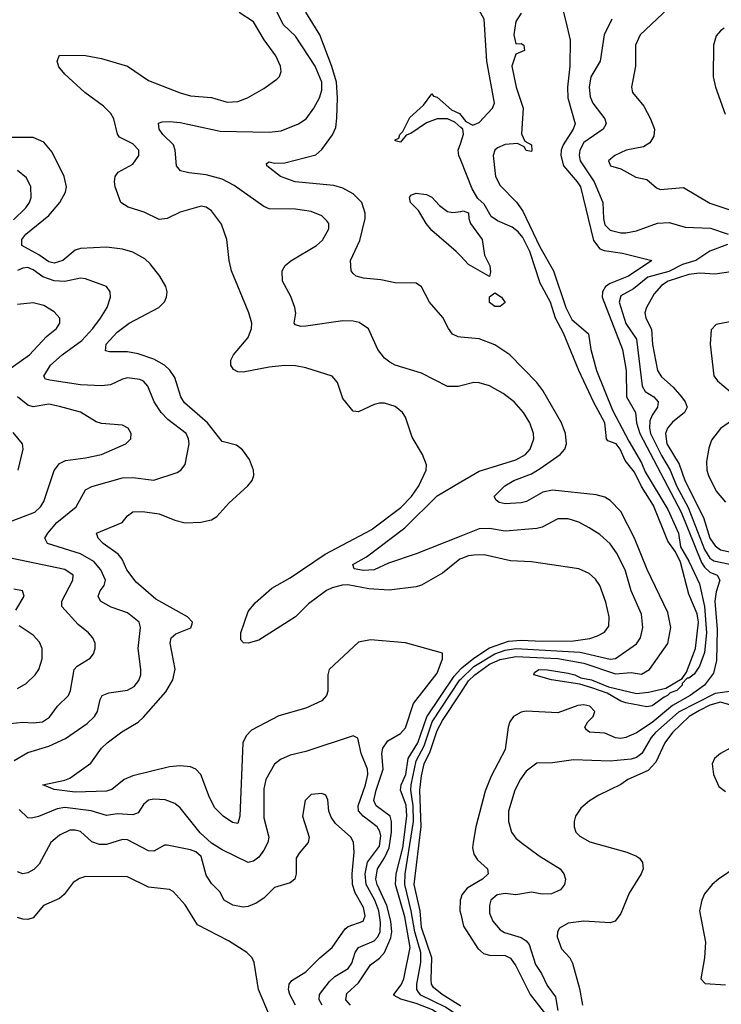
# Model space of a CAD drawing. Header units: inches. Extents: x 1308407 to 1441228, y 959628 to 1036311.
# Tile 650 of 656: x 1408318 to 1410994, y 1003533 to 1007288. Entities that reach past the tile are written whole.
import ezdxf

# ---------------------------------------------------------------- set-up
doc = ezdxf.new("R2010")
doc.units = ezdxf.units.IN
doc.header["$MEASUREMENT"] = 0
doc.layers.add('B4000', color=7, linetype='Continuous')
doc.layers.add('B4010', color=7, linetype='Continuous')

msp = doc.modelspace()

# ---------------------------------------------------------------- linework, layer by layer
at = {"layer": 'B4000', "color": 5}
for points, elevation in [([(1410000, 1005231.3), (1409996.9, 1005230), (1409930, 1005177.3), (1409850, 1005131.2), (1409830, 1005124.7), (1409727.5, 1005112.5), (1409650, 1005118), (1409570, 1005132.3), (1409548.1, 1005131.9), (1409510, 1005121.6), (1409488.9, 1005111.1), (1409420.3, 1005059.7), (1409370, 1005010.5), (1409230, 1004921.4), (1409190, 1004909.7), (1409172.1, 1004912.1), (1409162.3, 1004922.3), (1409162.2, 1004950), (1409189.5, 1005030.5), (1409215.8, 1005064.2), (1409280.2, 1005119.8), (1409350, 1005159.3), (1409483.5, 1005250), (1409658.1, 1005341.9), (1409771.9, 1005428.1), (1409812.1, 1005470), (1409839.9, 1005510), (1409868.3, 1005570), (1409869.6, 1005590), (1409854, 1005630), (1409815.3, 1005695.3), (1409790, 1005772), (1409778, 1005790), (1409750, 1005812.2), (1409710, 1005825.7), (1409690, 1005825.1), (1409670, 1005820.4), (1409610, 1005792.6), (1409590, 1005795.1), (1409550, 1005843), (1409530, 1005904.5), (1409510, 1005928.3), (1409410, 1005960.2), (1409370, 1005967.9), (1409328.7, 1005968.7), (1409270, 1005962.7), (1409170, 1005943.1), (1409150, 1005944.8), (1409133.7, 1005953.7), (1409123, 1005970), (1409123.1, 1005990), (1409133.7, 1006010), (1409190, 1006076.1), (1409202.8, 1006110), (1409203.2, 1006130), (1409192.8, 1006170), (1409126.6, 1006330), (1409117, 1006370), (1409108.3, 1006450), (1409088, 1006508), (1409050, 1006559.2), (1409030, 1006572.5), (1409010, 1006577.1), (1408930, 1006554), (1408881.3, 1006530), (1408850, 1006526), (1408793.4, 1006553.4), (1408732.4, 1006572.4), (1408703.5, 1006590), (1408683.1, 1006650), (1408679.5, 1006670), (1408682.8, 1006690), (1408694.2, 1006705.8), (1408750, 1006736.9), (1408772.5, 1006770), (1408772.6, 1006790), (1408750, 1006814.1), (1408699.3, 1006839.3), (1408691.1, 1006851.1), (1408677.9, 1006910), (1408665.7, 1006930), (1408637.4, 1006957.4), (1408566.9, 1007010), (1408490, 1007079.8), (1408468.1, 1007108.1), (1408460.8, 1007130), (1408470, 1007152.1), (1408570, 1007150.8), (1408630, 1007139.8), (1408730, 1007111.1), (1408810, 1007055.7), (1408930, 1007008.4), (1408970, 1006998), (1409050, 1006990.8), (1409110, 1006973.2), (1409150, 1006976), (1409187.6, 1006990), (1409250, 1007024.9), (1409299.3, 1007060.7), (1409308.9, 1007071.1), (1409315.3, 1007090), (1409312.4, 1007110), (1409294.9, 1007150), (1409250.6, 1007210.6), (1409210, 1007280.2), (1409154.8, 1007314.8)], 2580), ([(1410000, 1005891.1), (1409990, 1005888.5), (1409950, 1005889), (1409850, 1005939.3), (1409750, 1005970.6), (1409730, 1005981.3), (1409710, 1005997.5), (1409683.9, 1006030), (1409648.5, 1006108.5), (1409612.4, 1006132.4), (1409590, 1006138.6), (1409550, 1006139.8), (1409410, 1006119.3), (1409390, 1006118.3), (1409370, 1006124.5), (1409365.6, 1006130), (1409370.9, 1006169.1), (1409368.1, 1006190), (1409351.8, 1006231.8), (1409320.4, 1006290), (1409319.1, 1006330), (1409331.2, 1006350), (1409352, 1006368), (1409450, 1006427.1), (1409472.8, 1006447.2), (1409497.1, 1006490), (1409497.2, 1006510), (1409490, 1006521.3), (1409470, 1006539.2), (1409430, 1006556.8), (1409370, 1006565.7), (1409270, 1006566.3), (1409250, 1006575), (1409135.9, 1006655.9), (1409090, 1006679.2), (1409030, 1006696.5), (1408963.3, 1006703.3), (1408931.8, 1006711.8), (1408915.8, 1006730), (1408911, 1006790), (1408905.1, 1006810), (1408864, 1006850), (1408850.8, 1006870), (1408847.2, 1006892.8), (1408861.7, 1006898.3), (1408890, 1006899.5), (1408930, 1006895.7), (1409082.5, 1006862.5), (1409270, 1006858.7), (1409315.6, 1006864.4), (1409382, 1006890), (1409410.6, 1006910), (1409439.9, 1006950), (1409461.3, 1006990), (1409470, 1007019.1), (1409470.3, 1007050), (1409444.9, 1007110), (1409370, 1007224.6), (1409323.2, 1007270), (1409290, 1007336.8)], 2560), ([(1410000, 1006077.3), (1409990, 1006078.3), (1409968.5, 1006088.5), (1409952.9, 1006110), (1409932.5, 1006152.5), (1409881.6, 1006210), (1409850, 1006269), (1409830, 1006282.7), (1409750, 1006284.2), (1409695.3, 1006295.3), (1409630, 1006301.8), (1409602, 1006310), (1409590, 1006319.6), (1409582.6, 1006330), (1409580.3, 1006370), (1409614.9, 1006445.1), (1409635.2, 1006530), (1409636.1, 1006550), (1409622.9, 1006590), (1409590, 1006624.1), (1409550, 1006645.6), (1409515.8, 1006655.7), (1409369.2, 1006669.2), (1409313.5, 1006690), (1409260.5, 1006730), (1409260.1, 1006739.9), (1409270, 1006745.5), (1409290, 1006740.2), (1409330, 1006742.3), (1409447.3, 1006772.7), (1409470, 1006792.2), (1409511.4, 1006848.6), (1409523.4, 1006876.6), (1409527.8, 1006912.2), (1409530.6, 1006989.4), (1409525.9, 1007050), (1409508.7, 1007108.8), (1409462.7, 1007230), (1409410, 1007316.3)], 2540), ([(1410000, 1006877), (1409977.2, 1006897.3), (1409950, 1006909.5), (1409910, 1006909.2), (1409870, 1006894), (1409810, 1006854), (1409792.7, 1006847.3), (1409770, 1006821.2), (1409750, 1006826), (1409749.8, 1006830.2), (1409763.7, 1006836.3), (1409767.6, 1006850), (1409779.1, 1006860.9), (1409805.7, 1006914.3), (1409857.8, 1006962.2), (1409890, 1007004.7), (1409896.3, 1006996.3), (1409910, 1006992.7), (1409964.5, 1006944.5), (1409995.3, 1006930), (1410000, 1006924.1)], 2520), ([(1409579.9, 1003530), (1409562.3, 1003550), (1409565.8, 1003574.2), (1409610, 1003614.6), (1409655.9, 1003684.1), (1409690.8, 1003709.2), (1409709.6, 1003730.4), (1409733, 1003787), (1409737.8, 1003810), (1409734.2, 1003850), (1409717.9, 1003910), (1409681.5, 1003990), (1409676.7, 1004010), (1409683.4, 1004050), (1409710, 1004091.7), (1409727.2, 1004130), (1409736.5, 1004190), (1409736, 1004230), (1409730.6, 1004250.6), (1409677.1, 1004290), (1409669.4, 1004310), (1409677.3, 1004350), (1409703.8, 1004430), (1409699.9, 1004490), (1409703, 1004510), (1409722.5, 1004537.5), (1409770, 1004565.1), (1409790, 1004587.4), (1409820.3, 1004679.7), (1409910, 1004796), (1409930.4, 1004850), (1409930, 1004872.6), (1409790, 1004911.6), (1409656.6, 1004923.4), (1409610, 1004913.6), (1409498, 1004810), (1409492.9, 1004790), (1409493.3, 1004726.8), (1409488.3, 1004710), (1409470.2, 1004690), (1409410, 1004662.2), (1409307.1, 1004632.9), (1409201.9, 1004578.1), (1409182.6, 1004557.4), (1409169.6, 1004530), (1409158.4, 1004250), (1409150, 1004222), (1409130, 1004226.8), (1409094.3, 1004250), (1409062.7, 1004282.7), (1409042, 1004322), (1409009.5, 1004409.5), (1408990.3, 1004430.3), (1408970, 1004438.5), (1408930, 1004442.1), (1408890, 1004438.9), (1408750, 1004404.4), (1408717.3, 1004390), (1408670, 1004352.5), (1408650, 1004345.2), (1408530, 1004341.5), (1408450, 1004352.6), (1408406.6, 1004370), (1408490, 1004387.2), (1408510, 1004395.9), (1408590, 1004452.6), (1408630.4, 1004509.6), (1408651.6, 1004530), (1408708, 1004572), (1408770, 1004609.5), (1408790, 1004628.6), (1408875.7, 1004724.3), (1408903, 1004770), (1408911.3, 1004811.3), (1408891.9, 1004910), (1408895.7, 1004930), (1408914.1, 1004945.9), (1408971.4, 1004968.6), (1408976.2, 1004983.8), (1408977.1, 1004990), (1408958.6, 1005010), (1408837.9, 1005077.9), (1408762.5, 1005142.5), (1408727.3, 1005190), (1408709, 1005230), (1408694.4, 1005250), (1408636.8, 1005290), (1408617.1, 1005310), (1408611.3, 1005330), (1408709.7, 1005370), (1408730, 1005395.8), (1408750, 1005411), (1408787.2, 1005412.8), (1408850, 1005403.6), (1408910, 1005378.9), (1408950, 1005369.6), (1409008.6, 1005371.4), (1409050, 1005381.1), (1409070, 1005392.7), (1409116.2, 1005443.8), (1409188.5, 1005510), (1409204.7, 1005530), (1409211.5, 1005550), (1409209.7, 1005570), (1409194.2, 1005610), (1409167.9, 1005647.9), (1409145.5, 1005665.5), (1409090, 1005679.4), (1409034.8, 1005750), (1408946.4, 1005826.4), (1408933.4, 1005850), (1408910, 1005922.9), (1408890.7, 1005950.7), (1408870, 1005969.9), (1408830, 1005992.8), (1408770, 1006013.6), (1408730, 1006020.9), (1408661, 1006021), (1408645.3, 1006025.3), (1408648.5, 1006050), (1408690, 1006096.4), (1408735.7, 1006130), (1408848.5, 1006190), (1408870, 1006212), (1408878.6, 1006230), (1408881, 1006250), (1408875.4, 1006270), (1408852.3, 1006310), (1408816.5, 1006356.5), (1408795.2, 1006375.2), (1408750, 1006401.4), (1408710, 1006412.7), (1408650, 1006420.2), (1408550, 1006415.7), (1408530, 1006409.4), (1408483.2, 1006370), (1408450, 1006359.9), (1408430, 1006364.9), (1408391.4, 1006391.4), (1408326.5, 1006426.5), (1408327.1, 1006450), (1408341.6, 1006470), (1408430, 1006541.4), (1408471.2, 1006590), (1408492.7, 1006630), (1408497.4, 1006650), (1408488.4, 1006690), (1408442.5, 1006782.5), (1408410, 1006821), (1408370, 1006838.2), (1408290, 1006838.5)], 2620), ([(1410000, 1006751.9), (1409992.8, 1006770), (1409990.8, 1006790), (1410000, 1006817.8)], 2520), ([(1408295.5, 1006524.5), (1408341.7, 1006570), (1408355.8, 1006590), (1408362.2, 1006610), (1408361.4, 1006650), (1408344.9, 1006684.9), (1408310, 1006712.5)], 2640), ([(1410000, 1006385.8), (1409983.2, 1006403.2), (1409890, 1006483.5), (1409868.5, 1006510), (1409839.7, 1006559.8), (1409809.2, 1006590), (1409805.2, 1006610), (1409810, 1006618), (1409830, 1006626), (1409870, 1006621), (1409890, 1006611), (1409918.7, 1006578.7), (1409950, 1006556.4), (1409970, 1006552.2), (1410000, 1006556.8)], 2520), ([(1408296.8, 1004463.2), (1408350, 1004493.6), (1408430, 1004517.4), (1408493.1, 1004546.9), (1408575.8, 1004604.2), (1408604.2, 1004630), (1408615.2, 1004650), (1408625.1, 1004694.9), (1408633.5, 1004710), (1408658.6, 1004721.4), (1408730, 1004731), (1408754.6, 1004745.4), (1408772.7, 1004767.3), (1408779.8, 1004790), (1408780.2, 1004810), (1408769.9, 1004890), (1408779.4, 1004970), (1408773.8, 1004990), (1408730, 1005025.5), (1408667.4, 1005047.4), (1408626.5, 1005070), (1408618, 1005090), (1408624.7, 1005110), (1408640.8, 1005130), (1408646.2, 1005150), (1408628, 1005190), (1408601.8, 1005221.8), (1408550, 1005251.2), (1408424, 1005290), (1408414.2, 1005310), (1408425.5, 1005330), (1408460.7, 1005370), (1408533.6, 1005430), (1408570, 1005494.5), (1408593, 1005507), (1408710, 1005540.7), (1408750, 1005542.5), (1408830, 1005531.8), (1408918.6, 1005561.4), (1408933.3, 1005570), (1408948.9, 1005591.1), (1408964.2, 1005670), (1408962.6, 1005690), (1408953.7, 1005710), (1408883.4, 1005763.4), (1408857.6, 1005790), (1408831.2, 1005830), (1408807.1, 1005890), (1408790, 1005908.8), (1408776, 1005916), (1408730, 1005921.6), (1408710, 1005917), (1408664.5, 1005895.5), (1408630, 1005891.2), (1408550, 1005895.7), (1408433.7, 1005913.7), (1408417.5, 1005917.5), (1408410, 1005928.7), (1408436.4, 1005970), (1408480.2, 1006010), (1408555, 1006065), (1408597.2, 1006110), (1408626.7, 1006150), (1408652.2, 1006190), (1408664.2, 1006230), (1408663.1, 1006250), (1408649.6, 1006270), (1408570, 1006299.9), (1408550, 1006302.6), (1408490.1, 1006289.9), (1408450, 1006292.2), (1408407, 1006307), (1408370, 1006333.5), (1408350, 1006342.2), (1408330, 1006340.3), (1408310, 1006331.6)], 2640), ([(1408241.5, 1005930), (1408355.6, 1006010), (1408420.6, 1006079.4), (1408459.1, 1006110), (1408472.1, 1006130), (1408471, 1006150), (1408450, 1006174), (1408410, 1006198.2), (1408370, 1006207.9), (1408310, 1006201.6)], 2660), ([(1408290, 1005376.6), (1408375.9, 1005410), (1408398, 1005430), (1408409.9, 1005450), (1408450, 1005568.5), (1408470, 1005594.7), (1408493.3, 1005606.7), (1408570, 1005616.8), (1408630, 1005630.2), (1408722.9, 1005670), (1408742.4, 1005690), (1408743.6, 1005710), (1408731.6, 1005730), (1408710, 1005741.3), (1408630, 1005747.9), (1408610, 1005754.6), (1408550, 1005790.5), (1408470, 1005813.3), (1408430, 1005821.3), (1408370, 1005811.9), (1408350, 1005818.4), (1408309.9, 1005850)], 2660), ([(1408312.9, 1005570), (1408331.9, 1005650), (1408329.7, 1005670), (1408293.1, 1005713.1)], 2680), ([(1410000, 1005318.5), (1409830.8, 1005250.8), (1409725, 1005215), (1409670.4, 1005190), (1409630, 1005187.4), (1409594, 1005194), (1409588.6, 1005210), (1409640.7, 1005239.3), (1409786.8, 1005350), (1409910, 1005472.4), (1410000, 1005525)], 2560), ([(1408258.2, 1004601.8), (1408330, 1004608.9), (1408370, 1004605.9), (1408405.1, 1004610), (1408432.1, 1004627.9), (1408462.8, 1004670), (1408504.4, 1004710), (1408512.5, 1004730), (1408526.3, 1004810), (1408537.9, 1004822.1), (1408587, 1004853), (1408599.8, 1004870), (1408605.8, 1004890), (1408605.8, 1004910), (1408597.8, 1004930), (1408580.3, 1004950), (1408541.3, 1004981.3), (1408479.4, 1005050), (1408479.2, 1005070), (1408521.6, 1005150), (1408522.5, 1005170), (1408490.6, 1005190.6), (1408290, 1005233)], 2660), ([(1408303.5, 1005036.5), (1408335.4, 1005090), (1408329.7, 1005109.7), (1408296.2, 1005116.2)], 2680), ([(1408310, 1004737.3), (1408343.7, 1004756.3), (1408377.8, 1004790), (1408392, 1004810), (1408404.1, 1004850), (1408404.7, 1004890), (1408394.3, 1004914.3), (1408370, 1004940.7), (1408316.8, 1004976.8)], 2680), ([(1410000, 1003420), (1409955.3, 1003470), (1409892.3, 1003512.3), (1409830, 1003536.5), (1409772.1, 1003552.1), (1409746.4, 1003566.4), (1409744.7, 1003570), (1409772.5, 1003607.5), (1409783, 1003630), (1409807.7, 1003750), (1409786.8, 1003866.8), (1409752, 1003990), (1409753.8, 1004030), (1409779.2, 1004130), (1409795.1, 1004250), (1409791.8, 1004291.8), (1409770.8, 1004350), (1409773.5, 1004370), (1409790.6, 1004410), (1409799.7, 1004470), (1409836.4, 1004530), (1409870.5, 1004629.5), (1409975.4, 1004784.6), (1410000, 1004812.1)], 2580), ([(1410000, 1003479.2), (1409989.1, 1003490), (1409942, 1003522), (1409848, 1003568), (1409838.7, 1003578.7), (1409832.3, 1003590), (1409833.1, 1003610), (1409847.7, 1003692.3), (1409848, 1003730), (1409825.5, 1003810), (1409811.5, 1003890), (1409786.5, 1003990), (1409788.8, 1004030), (1409819.9, 1004230), (1409818.4, 1004290), (1409809.4, 1004350), (1409811.3, 1004370), (1409830, 1004461.3), (1409861.2, 1004518.8), (1409891.8, 1004610), (1409996.7, 1004770), (1410000, 1004773.2)], 2560), ([(1410000, 1003525.9), (1409929, 1003570), (1409896.4, 1003596.5), (1409889.3, 1003610), (1409887.4, 1003627.4), (1409889.4, 1003710), (1409850, 1003826.4), (1409845.3, 1003890), (1409823.1, 1003990), (1409849.2, 1004210.8), (1409844.8, 1004350), (1409850, 1004404.4), (1409860.5, 1004450), (1409883.5, 1004496.5), (1409910, 1004577), (1409930, 1004614.7), (1410000, 1004720.6)], 2540), ([(1409472.4, 1003530), (1409459.9, 1003550), (1409461, 1003570), (1409499.6, 1003620.4), (1409520.7, 1003639.3), (1409571.4, 1003670), (1409584.5, 1003690), (1409598.1, 1003730), (1409609.9, 1003750.1), (1409670, 1003774.9), (1409683.6, 1003790), (1409692.9, 1003810), (1409694.8, 1003845.2), (1409687.9, 1003890), (1409672.4, 1003930), (1409639.2, 1003990), (1409635.2, 1004030), (1409644.3, 1004075.7), (1409690, 1004135.8), (1409694.9, 1004174.9), (1409691.8, 1004191.8), (1409681.7, 1004210), (1409628.1, 1004250), (1409610.6, 1004270.6), (1409608.7, 1004290), (1409637.4, 1004370), (1409646.1, 1004410), (1409644.6, 1004430), (1409621.1, 1004490), (1409608.3, 1004548.3), (1409590, 1004556.3), (1409410, 1004497.7), (1409350, 1004482.9), (1409313.5, 1004466.5), (1409290, 1004448.7), (1409257.5, 1004390), (1409250, 1004355.3), (1409250, 1004244.7), (1409268.9, 1004170), (1409264.5, 1004150), (1409250, 1004120.4), (1409230, 1004093.6), (1409210, 1004078.4), (1409190, 1004073.3), (1409090, 1004121.5), (1409050, 1004148.1), (1409006.7, 1004186.7), (1408930, 1004282.3), (1408910, 1004299.4), (1408872.9, 1004312.9), (1408830, 1004315.7), (1408810, 1004312), (1408790, 1004295.3), (1408770, 1004263.8), (1408750, 1004255), (1408690, 1004259.9), (1408650, 1004252.6), (1408590.5, 1004270.5), (1408490, 1004283.9), (1408461.5, 1004278.5), (1408390, 1004249.3), (1408363.4, 1004243.4), (1408350, 1004244.5), (1408315.9, 1004275.9)], 2640), ([(1409370, 1003529.9), (1409348.4, 1003570), (1409343.4, 1003590), (1409345.7, 1003610), (1409356.7, 1003623.3), (1409410, 1003656.6), (1409462.4, 1003710), (1409509.9, 1003750), (1409559.5, 1003820.5), (1409570.7, 1003829.3), (1409627.7, 1003850), (1409635.4, 1003870), (1409630, 1003902.4), (1409598.2, 1003958.2), (1409587.4, 1003990), (1409585.6, 1004030), (1409593.2, 1004113.2), (1409591, 1004151), (1409581.2, 1004170), (1409522.9, 1004222.9), (1409506.5, 1004246.5), (1409497.8, 1004270), (1409493.3, 1004313.3), (1409486, 1004330), (1409470, 1004337.4), (1409430, 1004333.5), (1409406.5, 1004310), (1409397.3, 1004250), (1409422.6, 1004170), (1409417.8, 1004150), (1409384.2, 1004110), (1409373, 1004090), (1409372.8, 1004030), (1409367.8, 1004010), (1409350, 1003995.8), (1409290, 1003978.9), (1409250, 1003937.4), (1409220.7, 1003919.3), (1409190, 1003905.4), (1409170, 1003903.9), (1409131.1, 1003911.1), (1409098.5, 1003930), (1409081.5, 1003961.5), (1409050, 1003993.8), (1409030, 1004026), (1409010, 1004096.5), (1408990, 1004114.3), (1408970, 1004122), (1408880.4, 1004139.6), (1408870, 1004139.3), (1408830, 1004116.8), (1408810, 1004118.1), (1408730, 1004160.2), (1408710, 1004161.1), (1408650, 1004141.8), (1408622.2, 1004142.2), (1408593, 1004153), (1408550, 1004191.9), (1408530, 1004197.4), (1408510, 1004196.5), (1408470, 1004177.5), (1408437.1, 1004150), (1408392.3, 1004067.7), (1408372.9, 1004047.1), (1408350, 1004034.6), (1408330, 1004030.7), (1408310, 1004038.7)], 2660), ([(1409271.6, 1003490), (1409229.4, 1003589.4), (1409212.5, 1003692.5), (1409205.4, 1003710), (1409184.7, 1003730), (1409115.2, 1003775.2), (1408996, 1003836), (1408950, 1003912.2), (1408903.4, 1003963.4), (1408890, 1003970.8), (1408810, 1003979.3), (1408730, 1004018.6), (1408570, 1004019.8), (1408547.1, 1004012.9), (1408523, 1003997), (1408488, 1003952), (1408470, 1003936.5), (1408409.6, 1003910.4), (1408370, 1003863.2), (1408350, 1003856.5), (1408330, 1003857.5), (1408310, 1003864.3)], 2680), ([(1410000, 1003936.1), (1409998.2, 1003930), (1409996.7, 1003890), (1410000, 1003876.6)], 2540)]:
    msp.add_lwpolyline(points, dxfattribs=dict(at, elevation=elevation))
at = {"layer": 'B4010', "color": 5}
for points, elevation in [([(1410000, 1006924.1), (1410019.5, 1006899.5), (1410046, 1006886), (1410070, 1006896), (1410121.6, 1006950), (1410129.2, 1006970), (1410100.2, 1007130), (1410089.6, 1007290), (1410070, 1007324.5), (1410030, 1007362.7), (1410010, 1007364), (1410000, 1007361.8)], 2520), ([(1410388, 1007330), (1410401.1, 1007281.1), (1410416.8, 1007210), (1410415.9, 1007110), (1410407.1, 1007030), (1410408.8, 1006990), (1410436.1, 1006890), (1410428.6, 1006870), (1410391.2, 1006810), (1410382.9, 1006790), (1410381.2, 1006770), (1410392.4, 1006730), (1410444.4, 1006670), (1410456.4, 1006650), (1410505.9, 1006445.9), (1410530, 1006414.1), (1410547.4, 1006407.4), (1410617.3, 1006397.3), (1410728.2, 1006370), (1410640.1, 1006310), (1410570, 1006282.1), (1410551.5, 1006270), (1410540.1, 1006250), (1410539.9, 1006230), (1410617.4, 1006030), (1410631.5, 1005950), (1410631.8, 1005850), (1410667.1, 1005790), (1410670.9, 1005750), (1410682.6, 1005710), (1410840.9, 1005410), (1410918.2, 1005218.2), (1410930, 1005199.9), (1410950, 1005181.5), (1410977.4, 1005170), (1410987.8, 1005150), (1410974.1, 1005105.9), (1410969.5, 1005070.5), (1410977.8, 1004962.2), (1410975.9, 1004844.1), (1410963.7, 1004796.3), (1410929.7, 1004750), (1410875.1, 1004710), (1410807.4, 1004672.6), (1410730, 1004607.8), (1410670, 1004568.5), (1410630, 1004550.6), (1410610, 1004547.2), (1410590, 1004549.8), (1410550, 1004567.3), (1410490.5, 1004570.5), (1410479.1, 1004579.1), (1410472.9, 1004590), (1410485, 1004610), (1410505, 1004630), (1410511.7, 1004650), (1410492.3, 1004670), (1410470, 1004675.4), (1410446.9, 1004673.1), (1410370, 1004644.8), (1410250, 1004650.5), (1410230, 1004647.4), (1410201.1, 1004630), (1410186.9, 1004610), (1410181.5, 1004590), (1410170, 1004504.7), (1410116.5, 1004403.5), (1410093.8, 1004346.2), (1410058.2, 1004210), (1410047.3, 1004150), (1410045.4, 1004130), (1410050, 1004105.7), (1410064.2, 1004084.2), (1410102.8, 1004050), (1410104.5, 1004030), (1410082.7, 1004010), (1410024.6, 1003975.4), (1410004, 1003950), (1410000, 1003936.1)], 2540), ([(1410790.8, 1007330), (1410684.2, 1007230), (1410666.2, 1007190), (1410667.1, 1007110), (1410651.8, 1007030), (1410654.9, 1007010), (1410698.3, 1006958.4), (1410724.2, 1006910), (1410738.5, 1006870), (1410736.5, 1006843.5), (1410721.6, 1006818.4), (1410697.3, 1006802.7), (1410630.8, 1006790), (1410587.3, 1006770), (1410563.8, 1006750), (1410570.7, 1006730.7), (1410610, 1006719.3), (1410667.5, 1006687.5), (1410710, 1006678.4), (1410747, 1006647), (1410760.6, 1006640.6), (1410850, 1006647.8), (1410950, 1006588.6), (1411030, 1006561.8)], 2580), ([(1410230, 1007312), (1410210, 1007281.2), (1410202.6, 1007230), (1410210, 1007196.3), (1410230, 1007197.3), (1410241, 1007190), (1410242.8, 1007170), (1410210, 1007156), (1410195.3, 1007110), (1410211.3, 1007030), (1410238.2, 1006950), (1410232, 1006852), (1410244.5, 1006824.5), (1410270.2, 1006810.2), (1410271.8, 1006790), (1410270, 1006785.2), (1410250, 1006789.5), (1410242.5, 1006802.5), (1410216.1, 1006816.1), (1410170, 1006811.7), (1410140.9, 1006799.1), (1410130.3, 1006790), (1410123.5, 1006770), (1410132.2, 1006690), (1410150, 1006656), (1410212.4, 1006592.4), (1410237, 1006557), (1410301.8, 1006421.8), (1410354.1, 1006330), (1410401.5, 1006190), (1410424.2, 1006144.2), (1410487.9, 1006090), (1410496.1, 1006030), (1410518.4, 1005950), (1410579.2, 1005799.3), (1410640.6, 1005680.6), (1410690, 1005597.6), (1410703.7, 1005563.7), (1410790, 1005419.7), (1410830, 1005330.2), (1410837.9, 1005277.9), (1410870, 1005223.2), (1410910, 1005136.9), (1410930.1, 1005049.9), (1410937.1, 1004950), (1410930, 1004874.5), (1410910, 1004823.1), (1410890, 1004792.1), (1410870, 1004776.4), (1410863.4, 1004776.6), (1410844.2, 1004755.8), (1410844.7, 1004750), (1410823.6, 1004730), (1410799, 1004721), (1410789.1, 1004710), (1410775.3, 1004704.7), (1410730, 1004670.6), (1410710, 1004668), (1410630, 1004682.5), (1410610, 1004689.1), (1410559, 1004719), (1410500.4, 1004740.4), (1410454.3, 1004754.3), (1410346.6, 1004770), (1410279.3, 1004790), (1410281.5, 1004798.5), (1410298, 1004810), (1410331.1, 1004808.9), (1410410, 1004796.1), (1410434.9, 1004790), (1410457.7, 1004777.7), (1410498.4, 1004770), (1410563.5, 1004743.5), (1410670, 1004718.7), (1410716.7, 1004723.3), (1410781.7, 1004738.4), (1410844.7, 1004775.3), (1410860.6, 1004799.4), (1410895, 1004890), (1410906.9, 1004990), (1410902.2, 1005022.2), (1410870, 1005097.6), (1410838.7, 1005218.7), (1410818.6, 1005258.6), (1410790, 1005298.9), (1410734.8, 1005434.8), (1410690, 1005507.1), (1410662.2, 1005562.2), (1410626.8, 1005606.8), (1410607.6, 1005650), (1410592.2, 1005670), (1410561.2, 1005681.2), (1410555.8, 1005690), (1410549.8, 1005750), (1410507.8, 1005827.8), (1410450.6, 1005950), (1410392.4, 1006092.4), (1410361.7, 1006150), (1410342.2, 1006210), (1410303.4, 1006283.4), (1410263.4, 1006403.4), (1410236.7, 1006456.7), (1410218.8, 1006478.8), (1410196.7, 1006496.7), (1410140.2, 1006520.2), (1410116.8, 1006536.8), (1410090, 1006584.7), (1410065.7, 1006605.7), (1410043.3, 1006643.3), (1410000, 1006751.9)], 2520), ([(1410576.3, 1007290), (1410546.9, 1007230), (1410531.3, 1007130), (1410496.5, 1007070), (1410489.7, 1007030), (1410493.9, 1006993.9), (1410503.3, 1006970), (1410550.2, 1006910), (1410554.8, 1006890), (1410543.5, 1006870), (1410470, 1006819.9), (1410454.4, 1006790), (1410451.7, 1006770), (1410456.1, 1006750), (1410509.5, 1006670), (1410541.5, 1006590), (1410544.1, 1006530), (1410550, 1006505), (1410570, 1006484.9), (1410610, 1006474.7), (1410630, 1006474.5), (1410670, 1006482.7), (1410750, 1006512.3), (1410794.4, 1006514.4), (1410856.5, 1006496.5), (1410952.6, 1006492.6), (1411020.4, 1006470)], 2560), ([(1411004.7, 1007255.3), (1410990, 1007245.8), (1410973.8, 1007226.2), (1410964.4, 1007190), (1410962.6, 1007070), (1410971.4, 1007030), (1411007.9, 1006927.9)], 2620), ([(1410000, 1006817.8), (1410011, 1006851), (1410007.8, 1006870), (1410000, 1006877)], 2520), ([(1410000, 1006556.8), (1410010, 1006558.4), (1410030, 1006550.7), (1410030.6, 1006530), (1410037.3, 1006510), (1410082, 1006450), (1410090.5, 1006390), (1410110.5, 1006349.5), (1410113.7, 1006326.3), (1410110, 1006308.7), (1410030, 1006354.7), (1410000, 1006385.8)], 2520), ([(1411016.9, 1006430), (1410950, 1006404.5), (1410896.6, 1006370), (1410846.2, 1006353.8), (1410793.1, 1006326.9), (1410713.6, 1006306.4), (1410658.6, 1006261.4), (1410610, 1006234.4), (1410604.4, 1006210), (1410630, 1006129.5), (1410669.8, 1006069.8), (1410692, 1005890), (1410702.8, 1005870), (1410735.8, 1005850), (1410753.5, 1005830), (1410750.1, 1005810), (1410730, 1005779.9), (1410721.6, 1005758.4), (1410719.3, 1005730), (1410723.2, 1005710), (1410765.4, 1005625.4), (1410798.8, 1005570), (1410823.3, 1005510), (1410867.1, 1005427.1), (1410930, 1005267.3), (1410950, 1005234.6), (1410964.7, 1005224.7), (1411050, 1005206.8)], 2560), ([(1411030, 1006326.3), (1410970, 1006317.2), (1410910, 1006321.5), (1410870, 1006316.3), (1410791.6, 1006290), (1410765.3, 1006274.7), (1410737.7, 1006242.3), (1410709, 1006190), (1410702.7, 1006170), (1410705.7, 1006150), (1410728, 1006108), (1410731.3, 1006048.7), (1410750.3, 1005950.3), (1410765.7, 1005925.7), (1410810, 1005886.3), (1410841.8, 1005850), (1410856, 1005830), (1410863.3, 1005810), (1410853.9, 1005790), (1410807.4, 1005752.6), (1410788.8, 1005730), (1410780.5, 1005710), (1410785.4, 1005670), (1410833.3, 1005593.3), (1410854.3, 1005530), (1410925.9, 1005390), (1410950, 1005311.1), (1410970, 1005280.8), (1410990, 1005266.3), (1411118, 1005238)], 2580), ([(1411110, 1006152.5), (1410974.5, 1006125.5), (1410954.8, 1006105.2), (1410950.9, 1006050), (1410964.8, 1005930), (1410978.8, 1005910), (1411051.6, 1005850)], 2620), ([(1410000, 1004720.6), (1410030, 1004766), (1410054.4, 1004790), (1410110, 1004830.3), (1410150, 1004848.5), (1410210, 1004859.7), (1410370, 1004851.3), (1410470, 1004834.5), (1410590, 1004793.6), (1410650, 1004798.1), (1410690, 1004791.4), (1410719.7, 1004810), (1410790, 1004908.7), (1410801, 1004970), (1410790, 1005027.6), (1410711.5, 1005191.5), (1410662.9, 1005310), (1410610, 1005411.8), (1410570, 1005454.6), (1410550, 1005467.1), (1410516, 1005476), (1410350, 1005494.1), (1410313.6, 1005486.4), (1410250.3, 1005450), (1410230, 1005445.2), (1410170, 1005442.1), (1410146.7, 1005446.6), (1410135.3, 1005455.3), (1410128, 1005470), (1410168.3, 1005510), (1410202.6, 1005530), (1410270, 1005556.1), (1410303.3, 1005576.7), (1410379.1, 1005630), (1410396.9, 1005650), (1410404, 1005670), (1410399, 1005710), (1410384, 1005750), (1410313.7, 1005873.7), (1410290, 1005904.5), (1410187.6, 1006010), (1410130, 1006047.9), (1410070, 1006070.4), (1410000, 1006077.3)], 2540), ([(1410000, 1005525), (1410070, 1005566), (1410210, 1005609), (1410246.9, 1005630), (1410264.7, 1005650), (1410278.3, 1005690), (1410277.4, 1005710), (1410264.2, 1005750), (1410239.1, 1005790), (1410203.5, 1005830), (1410162, 1005862), (1410110, 1005892), (1410070, 1005903.2), (1410050, 1005903.9), (1410000, 1005891.1)], 2560), ([(1411049.4, 1005770), (1410991.2, 1005728.8), (1410956.3, 1005683.7), (1410945.7, 1005654.3), (1410936.7, 1005603.3), (1410938.3, 1005570), (1410945.1, 1005550), (1410974.4, 1005490), (1411010, 1005448.5)], 2620), ([(1410000, 1004773.2), (1410050, 1004820.9), (1410130, 1004869.9), (1410170, 1004883), (1410210, 1004889.7), (1410455.3, 1004875.3), (1410570, 1004849.4), (1410590, 1004851.7), (1410670, 1004907.7), (1410685.6, 1004930), (1410694.5, 1004970), (1410690, 1005020.5), (1410650.4, 1005110), (1410627.1, 1005190), (1410594.2, 1005254.2), (1410570, 1005288.8), (1410530, 1005324.2), (1410490, 1005349.9), (1410450, 1005371.2), (1410410, 1005384.7), (1410370, 1005384.9), (1410310, 1005353.1), (1410290, 1005347.3), (1410170, 1005337.3), (1410110, 1005347.2), (1410070, 1005346.5), (1410000, 1005318.5)], 2560), ([(1410000, 1004812.1), (1410003.7, 1004816.3), (1410050, 1004853), (1410110, 1004892), (1410182.8, 1004917.2), (1410230, 1004921.6), (1410310, 1004917.5), (1410430, 1004919.4), (1410492, 1004928), (1410522.1, 1004937.9), (1410548.1, 1004951.9), (1410564.5, 1004975.5), (1410566.2, 1005010), (1410553.2, 1005066.8), (1410530.6, 1005130), (1410514.2, 1005154.2), (1410490, 1005175.5), (1410450, 1005193.8), (1410270, 1005220.6), (1410190, 1005224.3), (1410090, 1005247.4), (1410050, 1005246.1), (1410030, 1005243.4), (1410000, 1005231.3)], 2580), ([(1411054, 1004730), (1410970, 1004718.4), (1410830, 1004646.8), (1410743.4, 1004570), (1410726.6, 1004550), (1410690.4, 1004490), (1410670, 1004474.8), (1410650, 1004468.4), (1410570, 1004460.3), (1410430, 1004465), (1410350, 1004454.4), (1410290, 1004452.8), (1410250, 1004421.5), (1410228.3, 1004391.7), (1410206.8, 1004350), (1410182.1, 1004270), (1410182.5, 1004230), (1410194.3, 1004190), (1410210, 1004166), (1410230.3, 1004150), (1410299.5, 1004099.5), (1410378.9, 1004050), (1410393.4, 1004030), (1410399.5, 1004010), (1410396, 1003990), (1410381.1, 1003970), (1410346.2, 1003953.8), (1410310, 1003953.4), (1410270, 1003961), (1410210, 1003950.8), (1410170, 1003955.4), (1410139.5, 1003950), (1410115.5, 1003930), (1410109.3, 1003910), (1410110, 1003881), (1410122.4, 1003850), (1410150, 1003817.4), (1410167.3, 1003807.3), (1410230, 1003788.2), (1410250, 1003775.7), (1410261.6, 1003761.6), (1410284.6, 1003684.6), (1410308.6, 1003650), (1410330, 1003604.5), (1410362, 1003562), (1410370.8, 1003510)], 2560), ([(1411030, 1004673.8), (1410990, 1004684.7), (1410950, 1004673.4), (1410910, 1004653.3), (1410871.7, 1004630), (1410807.3, 1004570), (1410778.6, 1004530), (1410743.9, 1004456.1), (1410715.2, 1004424.8), (1410637.3, 1004390), (1410610, 1004371.4), (1410526.4, 1004330), (1410491, 1004309), (1410458.6, 1004281.4), (1410438, 1004250), (1410433.1, 1004230), (1410433.1, 1004210), (1410439.5, 1004190), (1410453.7, 1004173.7), (1410492.3, 1004152.3), (1410633, 1004113), (1410670, 1004097.4), (1410681.6, 1004090), (1410693.6, 1004073.6), (1410695.6, 1004050), (1410687.8, 1004030), (1410642.8, 1003957.2), (1410610, 1003879.6), (1410589.3, 1003850.7), (1410570, 1003843.5), (1410470, 1003849.9), (1410410, 1003842.4), (1410376.7, 1003823.3), (1410368.8, 1003810), (1410367.9, 1003790), (1410384.9, 1003744.9), (1410416.5, 1003710), (1410426.4, 1003690), (1410453.2, 1003593.2), (1410465, 1003530)], 2580), ([(1411027.4, 1004510), (1410990.2, 1004490), (1410967.2, 1004470), (1410958.4, 1004450), (1410963.5, 1004410), (1410984.2, 1004364.2), (1411010, 1004344.4)], 2620), ([(1411050, 1004056.3), (1410982.4, 1004010), (1410958.2, 1003990), (1410930, 1003954), (1410919.3, 1003930), (1410910.2, 1003890), (1410933.5, 1003770), (1410929.5, 1003710.5), (1410915.3, 1003630), (1410932.6, 1003612.6), (1411010, 1003607.1)], 2620), ([(1410000, 1003876.6), (1410011, 1003831), (1410065.8, 1003745.8), (1410086.7, 1003726.7), (1410110, 1003719.9), (1410170, 1003718.9), (1410190, 1003709.2), (1410210, 1003679.6), (1410264.5, 1003570), (1410363.4, 1003443.4)], 2540)]:
    msp.add_lwpolyline(points, dxfattribs=dict(at, elevation=elevation))
at = {"layer": 'B4010', "color": 5, "elevation": 2520}
msp.add_lwpolyline([(1410130, 1006194), (1410110, 1006209), (1410110, 1006231.3), (1410130, 1006246), (1410156, 1006230), (1410170, 1006208.7), (1410150, 1006194)], close=True, dxfattribs=at)

doc.saveas('drawing.dxf')
